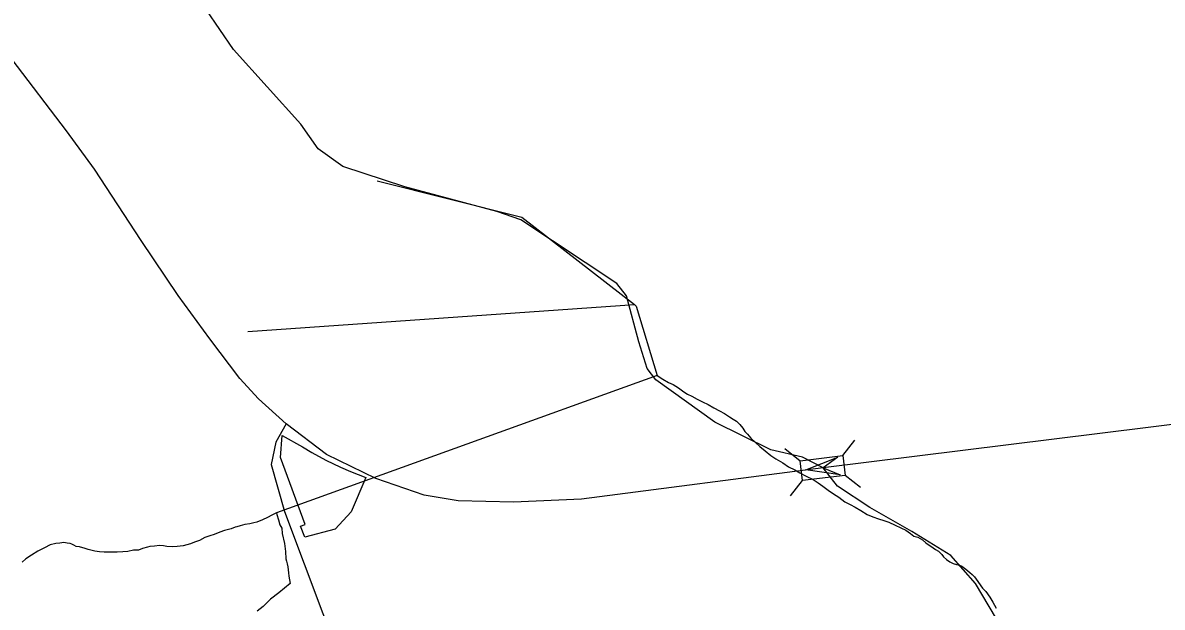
# Model space of a CAD drawing. Extents: x 2206922 to 2357709, y 510027 to 673830.
# Drawn here: x 2307632 to 2311653, y 569873 to 571935 of the extents above; entities that cross this region are included whole.
import ezdxf

# ---------------------------------------------------------------- set-up
doc = ezdxf.new("R2010")
doc.units = 0
for name, color, linetype in [('Exist Boundary Political City Limit New', 7, 'Continuous'), ('Exist Hydrographic Creek Single Shore', 7, 'Continuous'), ('Exist Hydrographic Misc Water Feature', 7, 'Continuous'), ('Exist Road Primary NC Attributed', 7, 'Continuous'), ('Exist Road Primary NC Structure Standard Bridge CELL', 7, 'Continuous'), ('Exist Road Secondary Structure Standard Bridge Attributed CELL', 7, 'Continuous'), ('Exist Road Secondary Type 51 Attributed', 7, 'Continuous'), ('Map Preparation Boundary City Limit Buffer Line', 7, 'Continuous')]:
    doc.layers.add(name, color=color, linetype=linetype)

msp = doc.modelspace()

# ---------------------------------------------------------------- linework, layer by layer
at = {"layer": 'Exist Boundary Political City Limit New'}
msp.add_lwpolyline([(2308734.5, 570148.1), (2308627.5, 570119.9), (2308612.5, 570158.8), (2308629, 570164.6), (2308541.5, 570401.2), (2308547.2, 570479.4), (2308619, 570439.4), (2308651.8, 570419.4), (2308702, 570391.8), (2308753.8, 570366.7), (2308788.8, 570351.5), (2308842.5, 570331.1), (2308791.2, 570209.6), (2308734.5, 570148.1)], dxfattribs=at)
at = {"layer": 'Exist Hydrographic Creek Single Shore'}
msp.add_lwpolyline([(2311141.2, 569643.8), (2311090.1, 569794.9), (2310994, 569957.3), (2310907.1, 570055.7), (2310769.9, 570140.4), (2310621.3, 570225), (2310506.9, 570299.9), (2310456.1, 570364.6), (2310383.5, 570402.8), (2310271.4, 570428), (2310074.7, 570526.4), (2309866.6, 570675.1), (2309836, 570715.2), (2309806.2, 570809), (2309762.8, 570971.5), (2309728.5, 571015), (2309390.1, 571239.2), (2309305.4, 571269), (2308980.7, 571355.9), (2308761.9, 571428), (2308675, 571489.8), (2308613.2, 571576.7), (2308375.4, 571839.9), (2308279.4, 571981.7)], dxfattribs=at)
at = {"layer": 'Exist Hydrographic Misc Water Feature'}
for p, q in [((2308425.9, 570846.2), (2309790.7, 570940.9)), ((2309871.3, 570689.9), (2308527.2, 570205.7))]:
    msp.add_line(p, q, dxfattribs=at)
for points in [[(2308882.4, 571376.9), (2309393.6, 571248.4), (2309790.7, 570940.9)], [(2309790.7, 570940.9), (2309796.5, 570934.7), (2309871.3, 570689.9)], [(2309871.3, 570689.9), (2309891, 570678), (2309911.1, 570666), (2309927.3, 570658.4), (2309945.8, 570646.7), (2309965.4, 570632.7), (2309977.7, 570624.8), (2309993.5, 570617.1), (2310012, 570607.5), (2310030.2, 570597.5), (2310050.3, 570587.9), (2310070.4, 570576), (2310090.5, 570566.1), (2310108.4, 570556.5), (2310126.4, 570544.5), (2310138.7, 570536.9), (2310151, 570529), (2310162.7, 570517.1), (2310173, 570505), (2310180.7, 570493.3), (2310189.4, 570483.4), (2310201.5, 570469.5), (2310217.5, 570453.7), (2310233.4, 570439.9), (2310251.7, 570424.2), (2310272, 570408.1), (2310290, 570396.5), (2310314, 570382.8), (2310333.9, 570368.8), (2310356.7, 570357.3), (2310374.5, 570347.3), (2310396.7, 570335.5), (2310420.7, 570323.7), (2310438.7, 570312.1), (2310455.1, 570300.3), (2310474.8, 570286.4), (2310493.5, 570272.7), (2310511.5, 570261), (2310533.4, 570245.1), (2310551.9, 570235.5), (2310569.7, 570225.5), (2310589.8, 570213.9), (2310611.8, 570200.1), (2310632.3, 570192.2), (2310652.2, 570184.7), (2310670.4, 570178.7), (2310688, 570172.8), (2310710.2, 570163), (2310730.7, 570153.4), (2310748.5, 570145.4), (2310764.3, 570133.7), (2310776.8, 570123.7), (2310790.6, 570120), (2310806.8, 570110.3), (2310819.3, 570100.3), (2310844.7, 570082.7), (2310853.5, 570076.5), (2310863.2, 570070.6), (2310875.3, 570059), (2310881.6, 570051.2), (2310891.5, 570041.2), (2310903.8, 570033.3), (2310915.4, 570027.5), (2310927.5, 570023.6), (2310937.8, 570021.6), (2310945.8, 570017.6), (2310959.7, 570007.8), (2310973.9, 569995.9), (2310982.1, 569988.2), (2310990.5, 569980), (2310996.4, 569972.3), (2311018.8, 569940.5), (2311030.7, 569928.6), (2311044.8, 569909), (2311055.1, 569890.8), (2311067.2, 569869.2)], [(2308527.2, 570205.7), (2308511.4, 570197.6), (2308495.2, 570189.5), (2308477.6, 570181.2), (2308457.5, 570172.8), (2308447.4, 570170.7), (2308433.5, 570166.7), (2308415.2, 570164.5), (2308399.7, 570160.4), (2308387.6, 570156.1), (2308381.6, 570155.8), (2308367.9, 570149.8), (2308353.5, 570145.9), (2308343.9, 570143.7), (2308327.9, 570137.6), (2308307.8, 570129.2), (2308291.8, 570125.1), (2308274.2, 570118.9), (2308255.9, 570108.7), (2308238.3, 570102.4), (2308224.1, 570096.4), (2308198.5, 570090.2), (2308176.4, 570087.8), (2308158.7, 570085.6), (2308140.7, 570087.5), (2308128.2, 570089.3), (2308114.4, 570091), (2308096.4, 570088.9), (2308080.6, 570086.8), (2308072.6, 570084.8), (2308055, 570080.5), (2308040.8, 570074.5), (2308023, 570074.4), (2308002.7, 570070.2), (2307984.8, 570068), (2307964.7, 570067.7), (2307941, 570067.2), (2307918.8, 570067.3), (2307903, 570068.9), (2307886.8, 570071), (2307862.6, 570076.6), (2307852.6, 570080.2), (2307832.7, 570086.4), (2307820.6, 570087.8), (2307812.4, 570091.9), (2307804.6, 570095.9), (2307798.7, 570098), (2307788.6, 570099.5), (2307776.7, 570101.7), (2307762.8, 570099.4), (2307748.8, 570097.4), (2307728.9, 570093.1), (2307708.8, 570082.7), (2307684.9, 570070.6), (2307663.3, 570056.4), (2307643.4, 570043.9), (2307629.5, 570031.8)], [(2308527.2, 570205.7), (2308529.1, 570199.7), (2308535, 570181.8), (2308539.3, 570163.7), (2308545.9, 570151.8), (2308547.9, 570133.6), (2308555.9, 570098), (2308558.6, 570070), (2308560.6, 570044.1), (2308562.7, 570036.1), (2308564.9, 570026.1), (2308567, 570016), (2308569.2, 569994.1), (2308571.5, 569982.1), (2308575.8, 569956.3), (2308536.2, 569923.7), (2308506.3, 569901.5), (2308480.7, 569875.3), (2308458.9, 569859.1)]]:
    msp.add_lwpolyline(points, dxfattribs=at)
at = {"layer": 'Exist Road Primary NC Attributed'}
for points in [[(2308561.8, 570519.5), (2308463.4, 570607.6), (2308398.6, 570680.2), (2308292.5, 570820), (2308179.9, 570972.9), (2308050.4, 571167.2), (2307884.7, 571418.5), (2307786.3, 571553.2), (2307594.3, 571804.7), (2307545.8, 571854.5), (2307500, 571902.7), (2307449.4, 571943.7), (2307360.2, 572013.6), (2307240.4, 572093.5), (2307106.6, 572173.3), (2306933.8, 572265.4), (2306089.9, 572703.4), (2304593, 573472.8), (2303939.8, 573810.4), (2303527.6, 574023.9), (2303094.8, 574247.9), (2302942.2, 574331.5), (2302887.5, 574360.5)], [(2314939.2, 570915.4), (2313777.3, 570780.4), (2311764.7, 570527.1), (2310456.1, 570364.6)], [(2310456.1, 570364.6), (2309603.7, 570254.8), (2309363.6, 570243.3), (2309168, 570247.9), (2309049.1, 570268.5), (2308877.6, 570327.3), (2308703.8, 570412), (2308561.8, 570519.5)]]:
    msp.add_lwpolyline(points, dxfattribs=at)
at = {"layer": 'Exist Road Primary NC Structure Standard Bridge CELL'}
for p, q in [((2310525.5, 570407.8), (2310568, 570462.1)), ((2310321.1, 570432.4), (2310375.5, 570389.9)), ((2310533.8, 570339.3), (2310588.2, 570296.8)), ((2310341.5, 570265.5), (2310384, 570319.8))]:
    msp.add_line(p, q, dxfattribs=at)
msp.add_lwpolyline([(2310375.5, 570389.9), (2310525.5, 570408.1), (2310534, 570338.1), (2310384, 570319.8)], close=True, dxfattribs=at)
at = {"layer": 'Exist Road Secondary Structure Standard Bridge Attributed CELL'}
msp.add_lwpolyline([(2310516.1, 570339.8), (2310395.5, 570357.7), (2310508.9, 570402.5), (2310456.1, 570364.6)], close=True, dxfattribs=at)
at = {"layer": 'Exist Road Secondary Type 51 Attributed'}
msp.add_lwpolyline([(2308561.8, 570519.5), (2308525.5, 570454.8), (2308508.7, 570376.8), (2308555.4, 570210.9), (2308760.5, 569665.8), (2309145.1, 568582.9)], dxfattribs=at)
at = {"layer": 'Map Preparation Boundary City Limit Buffer Line'}
msp.add_lwpolyline([(2308734.5, 570148.1), (2308627.5, 570119.9), (2308612.5, 570158.8), (2308629, 570164.6), (2308541.5, 570401.2), (2308547.2, 570479.4), (2308619, 570439.4), (2308651.8, 570419.4), (2308702, 570391.8), (2308753.8, 570366.7), (2308788.8, 570351.5), (2308842.5, 570331.1), (2308791.2, 570209.6), (2308734.5, 570148.1)], dxfattribs=at)

doc.saveas('drawing.dxf')
